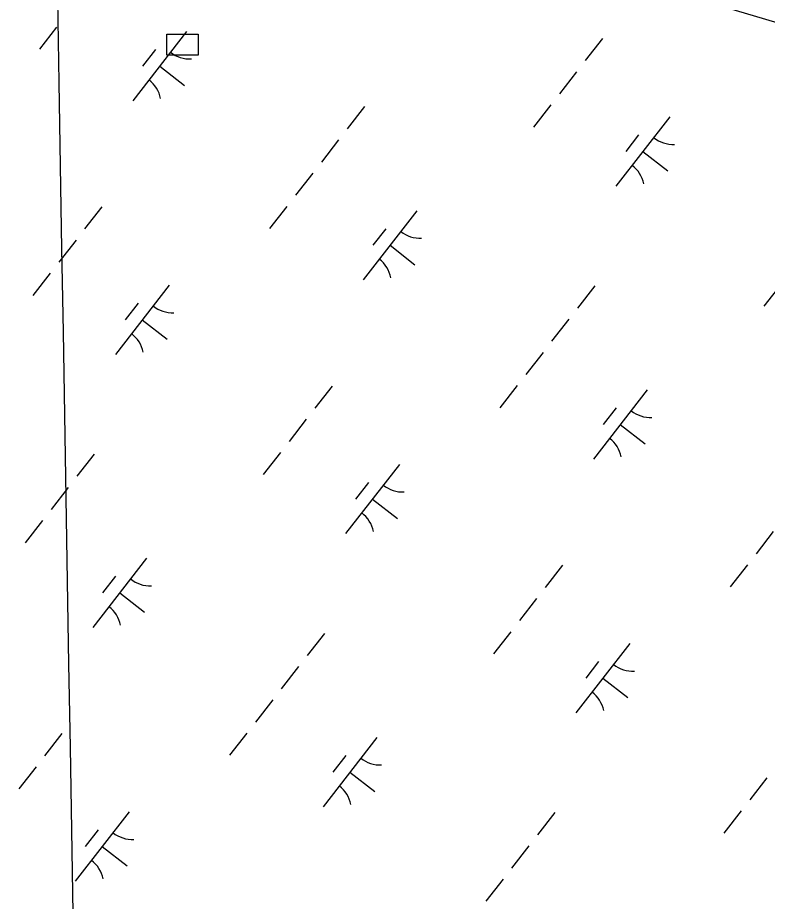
# Model space of a CAD drawing. Extents: x 3888273 to 3909528, y 158682 to 181032.
# Drawn here: x 3899144 to 3899572, y 170774 to 171278 of the extents above; entities that cross this region are included whole.
import ezdxf

# ---------------------------------------------------------------- set-up
doc = ezdxf.new("R2010")
doc.units = 0
for name, color, linetype in [('V-BLDG-OTLN', 7, 'Continuous'), ('V-GRID-MAJR', 7, 'Continuous'), ('V-UTIL-LINE', 7, 'Continuous'), ('V-WETL-SWMP', 7, 'Continuous')]:
    doc.layers.add(name, color=color, linetype=linetype)

msp = doc.modelspace()

# ---------------------------------------------------------------- linework, layer by layer
at = {"layer": 'V-BLDG-OTLN'}
msp.add_lwpolyline([(3899229.48, 171268.5), (3899247.3, 171268.5), (3899247.3, 171256.62), (3899229.48, 171256.62)], close=True, dxfattribs=at)
at = {"layer": 'V-GRID-MAJR'}
msp.add_spline([(3899339.28, 161091.93), (3899310.23, 162813.43), (3899207.97, 168873.65), (3899105.71, 174933.86), (3899088.15, 175974.62)], degree=3, dxfattribs=at)
at = {"layer": 'V-UTIL-LINE'}
msp.add_lwpolyline([(3899251.44, 171307.45), (3899252.94, 171301.49), (3899362.89, 171300.02), (3899385.84, 171299.54), (3899460.42, 171297.69), (3899491.99, 171295.39), (3899515.45, 171292.53), (3899548.28, 171283.8), (3899632.91, 171258.63), (3899714.44, 171232.48), (3899786.9, 171205.52), (3899874.25, 171170.83), (3899982.48, 171128.94)], dxfattribs=at)
at = {"layer": 'V-WETL-SWMP'}
for p, q in [((3899166.57, 171272.54), (3899156.75, 171259.91)), ((3899240.71, 171270.07), (3899210.01, 171230.6)), ((3899477.78, 171266.07), (3899467.95, 171253.44)), ((3899222.96, 171259.81), (3899215.59, 171250.34)), ((3899225.36, 171250.34), (3899239.57, 171239.28)), ((3899463.04, 171247.13), (3899453.21, 171234.5)), ((3899342.07, 171227.22), (3899332.24, 171214.59)), ((3899448.3, 171228.19), (3899438.47, 171215.56)), ((3899516.14, 171221.39), (3899485.44, 171181.93)), ((3899327.33, 171208.28), (3899317.5, 171195.65)), ((3899498.38, 171211.13), (3899491.01, 171201.66)), ((3899500.79, 171201.66), (3899515, 171190.61)), ((3899312.59, 171189.34), (3899302.76, 171176.71)), ((3899192.39, 171170.15), (3899182.56, 171157.52)), ((3899297.85, 171170.4), (3899288.03, 171157.77)), ((3899372, 171167.92), (3899341.29, 171128.46)), ((3899354.24, 171157.66), (3899346.87, 171148.19)), ((3899177.65, 171151.21), (3899167.83, 171138.58)), ((3899356.64, 171148.19), (3899370.85, 171137.14)), ((3899162.91, 171132.27), (3899153.09, 171119.64)), ((3899230.75, 171125.47), (3899200.05, 171086.01)), ((3899473.35, 171125.08), (3899463.52, 171112.45)), ((3899579.58, 171126.04), (3899569.76, 171113.42)), ((3899213, 171115.22), (3899205.63, 171105.74)), ((3899458.61, 171106.13), (3899448.78, 171093.51)), ((3899215.4, 171105.74), (3899229.61, 171094.69)), ((3899443.87, 171087.19), (3899434.05, 171074.56)), ((3899323.67, 171068.01), (3899313.84, 171055.38)), ((3899429.13, 171068.25), (3899419.31, 171055.62)), ((3899503.28, 171065.78), (3899472.57, 171026.32)), ((3899485.52, 171055.52), (3899478.15, 171046.05)), ((3899308.93, 171049.07), (3899299.11, 171036.44)), ((3899487.92, 171046.05), (3899502.13, 171034.99)), ((3899187.96, 171029.16), (3899178.13, 171016.53)), ((3899294.19, 171030.12), (3899284.37, 171017.5)), ((3899362.03, 171023.33), (3899331.33, 170983.87)), ((3899344.28, 171013.07), (3899336.91, 171003.6)), ((3899173.22, 171010.22), (3899163.4, 170997.59)), ((3899346.68, 171003.6), (3899360.89, 170992.54)), ((3899158.48, 170991.27), (3899148.66, 170978.65)), ((3899575.15, 170985.05), (3899565.33, 170972.42)), ((3899217.89, 170969.86), (3899187.18, 170930.4)), ((3899454.95, 170965.86), (3899445.13, 170953.24)), ((3899560.41, 170966.11), (3899550.59, 170953.48)), ((3899200.13, 170959.6), (3899192.76, 170950.13)), ((3899202.54, 170950.13), (3899216.74, 170939.07)), ((3899440.21, 170946.92), (3899430.39, 170934.29)), ((3899319.24, 170927.01), (3899309.42, 170914.38)), ((3899425.47, 170927.98), (3899415.65, 170915.35)), ((3899493.32, 170921.18), (3899462.61, 170881.72)), ((3899475.56, 170910.93), (3899468.19, 170901.46)), ((3899304.5, 170908.07), (3899294.68, 170895.44)), ((3899477.96, 170901.45), (3899492.17, 170890.4)), ((3899289.76, 170889.13), (3899279.94, 170876.5)), ((3899169.56, 170869.94), (3899159.74, 170857.32)), ((3899275.03, 170870.19), (3899265.2, 170857.56)), ((3899349.17, 170867.71), (3899318.47, 170828.25)), ((3899331.41, 170857.46), (3899324.04, 170847.99)), ((3899154.83, 170851), (3899145, 170838.37)), ((3899333.82, 170847.98), (3899348.02, 170836.93)), ((3899571.49, 170844.78), (3899561.67, 170832.15)), ((3899207.93, 170825.26), (3899177.22, 170785.8)), ((3899450.52, 170824.87), (3899440.7, 170812.24)), ((3899556.76, 170825.83), (3899546.93, 170813.21)), ((3899190.17, 170815.01), (3899182.8, 170805.54)), ((3899192.58, 170805.53), (3899206.78, 170794.48)), ((3899435.78, 170805.93), (3899425.96, 170793.3)), ((3899421.05, 170786.98), (3899411.22, 170774.36))]:
    msp.add_line(p, q, dxfattribs=at)
for centre, start, end in [((3899242.51, 171271.99), 231.343, 272.8866), ((3899208.59, 171228.39), 11.343, 52.8866), ((3899517.94, 171223.32), 231.343, 272.8866), ((3899484.01, 171179.72), 11.343, 52.8866), ((3899373.79, 171169.85), 231.343, 272.8866), ((3899339.87, 171126.25), 11.343, 52.8866), ((3899232.55, 171127.4), 231.343, 272.8866), ((3899198.63, 171083.8), 11.343, 52.8866), ((3899505.07, 171067.7), 231.343, 272.8866), ((3899471.15, 171024.1), 11.343, 52.8866), ((3899363.83, 171025.25), 231.343, 272.8866), ((3899329.91, 170981.65), 11.343, 52.8866), ((3899219.69, 170971.78), 231.343, 272.8866), ((3899185.76, 170928.18), 11.343, 52.8866), ((3899495.11, 170923.11), 231.343, 272.8866), ((3899461.19, 170879.51), 11.343, 52.8866), ((3899350.97, 170869.64), 231.343, 272.8866), ((3899317.04, 170826.04), 11.343, 52.8866), ((3899209.73, 170827.19), 231.343, 272.8866), ((3899175.8, 170783.59), 11.343, 52.8866)]:
    msp.add_arc(centre, 17.62, start, end, dxfattribs=at)

doc.saveas('drawing.dxf')
